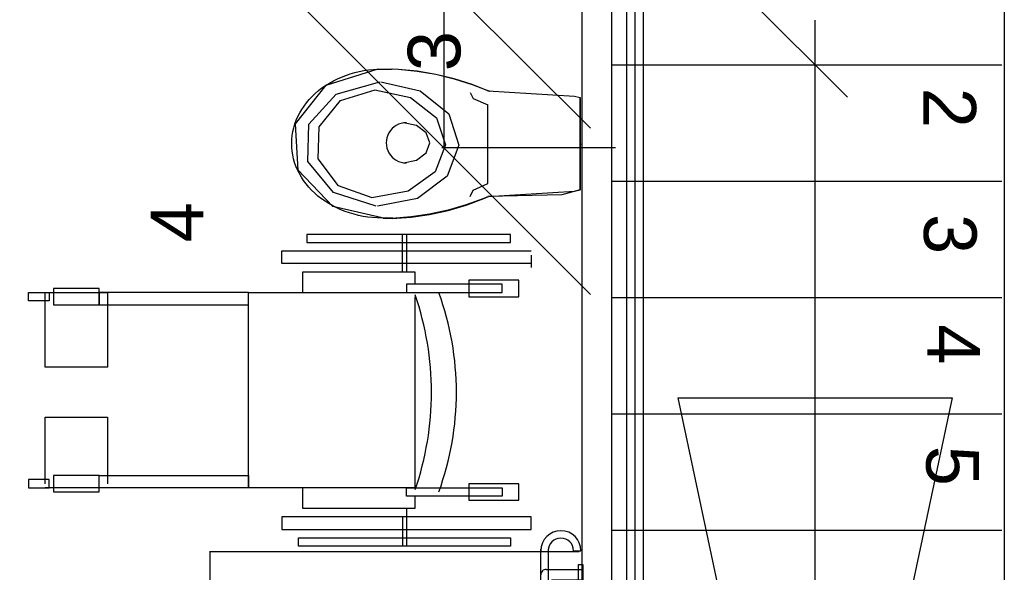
# Model space of a CAD drawing. Header units: millimetres. Extents: x -15 to 127, y -65 to 67.
# Tile 425 of 476: x 111.779 to 112.016, y 30.482 to 30.615. Entities that reach past the tile are written whole.
import ezdxf

# ---------------------------------------------------------------- set-up
doc = ezdxf.new("R2010")
doc.units = ezdxf.units.MM
doc.header["$MEASUREMENT"] = 0
doc.linetypes.add('PC_DASH_1', pattern=[0.6388888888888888, 0.2777777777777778, -0.08333333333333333, 0.05555555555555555, -0.08333333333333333, 0.05555555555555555, -0.08333333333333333])
doc.linetypes.add('PC_DASH_2', pattern=[0.125, 0.05555555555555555, -0.06944444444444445])
doc.layers.add('Calque 5', color=7, linetype='Continuous')
doc.styles.get("Standard").update_dxf_attribs({"font": 'BKANT.TTF'})

# ---------------------------------------------------------------- blocks, each defined once
blk = doc.blocks.new('PD_31809')
at = {"layer": 'Calque 5', "color": 0, "linetype": 'PC_DASH_2'}
for p, q in [((44.28674036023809, -36.43949681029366), (44.37572306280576, -36.43949681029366)), ((44.28689844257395, -36.52949680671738), (44.28689844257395, -36.43949681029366))]:
    blk.add_line(p, q, dxfattribs=at)
blk = doc.blocks.new('PD_31813')
at = {"layer": 'Calque 5', "color": 0}
for p, q in [((44.36650215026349, -36.51014305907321), (44.36650215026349, -36.4388361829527)), ((44.36830215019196, -36.51014305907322), (44.36830215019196, -36.4388361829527)), ((44.37435002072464, -36.43927603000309), (44.37612502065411, -36.43927603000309)), ((44.35770890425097, -36.51943268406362), (44.32090719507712, -36.51943268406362)), ((44.35770890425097, -36.5212326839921), (44.32131639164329, -36.5212326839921)), ((44.32016493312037, -36.52718059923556), (44.32016493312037, -36.52880559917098))]:
    blk.add_line(p, q, dxfattribs=at)
for centre, radius, start, end in [((44.37131252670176, -36.43927603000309), 0.004812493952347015, 0, 180), ((44.37131252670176, -36.43927603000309), 0.003037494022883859, 0, 180), ((44.3561014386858, -36.50902851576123), 0.01237258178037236, 0, 90), ((44.3561014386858, -36.50902851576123), 0.01052258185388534, 0, 90), ((44.32016493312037, -36.5241779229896), 0.004627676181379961, 90, 270), ((44.32016493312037, -36.5241779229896), 0.003002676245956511, 90, 270)]:
    blk.add_arc(centre, radius, start, end, dxfattribs=at)
blk = doc.blocks.new('PD_31812')
at = {"layer": 'Calque 5', "color": 0}
for p, q in [((44.34973043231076, -36.49444130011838), (44.3590542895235, -36.45432263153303)), ((44.34539641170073, -36.49693552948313), (44.30380858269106, -36.45590517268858)), ((44.34025197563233, -36.50218877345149), (44.30495054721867, -36.51207010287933))]:
    blk.add_line(p, q, dxfattribs=at)
blk.add_circle((44.34973043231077, -36.50218877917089), 0.004250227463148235, dxfattribs=at)
at = {"layer": 'Calque 5'}
blk.add_blockref('PD_31813', (0, 0), dxfattribs=at)
blk = doc.blocks.new('PD_31817')
at = {"layer": 'Calque 5', "color": 0}
for points in [[(44.35873318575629, -36.4896830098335), (44.35873318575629, -36.49468300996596), (44.3687331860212, -36.49468300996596), (44.3687331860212, -36.4896830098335), (44.35873318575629, -36.4896830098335)], [(44.35623318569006, -36.49088300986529), (44.35623318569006, -36.49348300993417), (44.36623318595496, -36.49348300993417), (44.36623318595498, -36.49088300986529), (44.35623318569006, -36.49088300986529)]]:
    blk.add_lwpolyline(points, dxfattribs=at)
blk = doc.blocks.new('PD_31818')
at = {"layer": 'Calque 5', "color": 0}
for points in [[(44.35623318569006, -36.45878300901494), (44.35623318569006, -36.46138300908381), (44.36623318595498, -36.46138300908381), (44.36623318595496, -36.45878300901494), (44.35623318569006, -36.45878300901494)], [(44.35873318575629, -36.45758300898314), (44.35873318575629, -36.4625830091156), (44.3687331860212, -36.4625830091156), (44.3687331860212, -36.45758300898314), (44.35873318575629, -36.45758300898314)]]:
    blk.add_lwpolyline(points, dxfattribs=at)
blk = doc.blocks.new('PD_31816')
at = {"layer": 'Calque 5'}
for name in ['PD_31818', 'PD_31817']:
    blk.add_blockref(name, (0, 0), dxfattribs=at)
blk = doc.blocks.new('PD_31820')
at = {"layer": 'Calque 5', "color": 0, "linetype": 'PC_DASH_1'}
blk.add_lwpolyline([(44.32124414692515, -36.49652194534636), (44.35624414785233, -36.49652194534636), (44.35624414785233, -36.45552194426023), (44.32124414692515, -36.45552194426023), (44.32124414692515, -36.49652194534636)], dxfattribs=at)
blk.add_arc((44.33634241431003, -36.47613300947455), 0.02407657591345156, 325.751195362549, 34.24880463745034, dxfattribs=at)
blk = doc.blocks.new('PD_31819')
at = {"layer": 'Calque 5', "color": 0, "linetype": 'PC_DASH_1'}
for p, q in [((44.32624414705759, -36.49652194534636), (44.32624414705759, -36.45552194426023)), ((44.33124414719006, -36.49652194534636), (44.33124414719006, -36.45552194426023)), ((44.3362441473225, -36.49652194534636), (44.33624414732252, -36.45552194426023)), ((44.34124414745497, -36.49652194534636), (44.34124414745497, -36.45552194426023)), ((44.34624414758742, -36.49652194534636), (44.34624414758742, -36.45552194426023)), ((44.35124414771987, -36.49652194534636), (44.35124414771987, -36.45552194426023)), ((44.35624414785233, -36.49652194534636), (44.35624414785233, -36.45552194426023))]:
    blk.add_line(p, q, dxfattribs=at)
at = {"layer": 'Calque 5'}
blk.add_blockref('PD_31820', (0, 0), dxfattribs=at)
blk = doc.blocks.new('PD_31815')
at = {"layer": 'Calque 5'}
for name in ['PD_31819', 'PD_31816']:
    blk.add_blockref(name, (0, 0), dxfattribs=at)
blk = doc.blocks.new('PD_31814')
at = {"layer": 'Calque 5', "color": 0}
blk.add_lwpolyline([(44.36827077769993, -36.49648459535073), (44.36827077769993, -36.4554845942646), (44.36567077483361, -36.4554845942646), (44.36567077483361, -36.49648459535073), (44.36827077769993, -36.49648459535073)], dxfattribs=at)
at = {"layer": 'Calque 5'}
blk.add_blockref('PD_31815', (0, 0), dxfattribs=at)
blk = doc.blocks.new('PD_31821')
at = {"layer": 'Calque 5', "color": 0}
for p, q in [((44.3677905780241, -36.44376417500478), (44.37658167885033, -36.44376417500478)), ((44.37658167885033, -36.4463641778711), (44.36907352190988, -36.4463641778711))]:
    blk.add_line(p, q, dxfattribs=at)
blk.add_lwpolyline([(44.37658167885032, -36.44255763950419), (44.37658167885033, -36.44757071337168), (44.37557277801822, -36.44757071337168), (44.3755727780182, -36.44255763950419), (44.37658167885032, -36.44255763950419)], dxfattribs=at)
for centre, radius, start, end in [((44.36779057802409, -36.44506417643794), 0.001300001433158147, 89.99995450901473, 180.0001144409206), ((44.36989057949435, -36.44776417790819), 0.001400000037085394, 90.00000000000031, 180.0000000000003)]:
    blk.add_arc(centre, radius, start, end, dxfattribs=at)
blk = doc.blocks.new('PD_31822')
at = {"layer": 'Calque 5', "color": 0}
for p, q in [((44.34857454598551, -36.52070227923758), (44.34857454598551, -36.5294933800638)), ((44.35117454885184, -36.5294933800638), (44.35117454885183, -36.52198522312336))]:
    blk.add_line(p, q, dxfattribs=at)
blk.add_lwpolyline([(44.34736801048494, -36.5294933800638), (44.35238108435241, -36.5294933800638), (44.35238108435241, -36.52848447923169), (44.34736801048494, -36.52848447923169), (44.34736801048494, -36.5294933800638)], dxfattribs=at)
for centre, radius, start, end in [((44.34987454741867, -36.52070227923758), 0.001300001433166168, 89.99988555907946, 180.0000454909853), ((44.35257454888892, -36.52280228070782), 0.001400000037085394, 89.9999999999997, 179.9999999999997)]:
    blk.add_arc(centre, radius, start, end, dxfattribs=at)
blk = doc.blocks.new('PD_31823')
at = {"layer": 'Calque 5', "color": 0}
for p, q in [((44.37658167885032, -36.5096797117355), (44.36907352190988, -36.5096797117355)), ((44.3677905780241, -36.51227971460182), (44.37658167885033, -36.51227971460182))]:
    blk.add_line(p, q, dxfattribs=at)
blk.add_lwpolyline([(44.37658167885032, -36.5134862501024), (44.37658167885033, -36.50847317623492), (44.37557277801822, -36.50847317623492), (44.3755727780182, -36.5134862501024), (44.37658167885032, -36.5134862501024)], dxfattribs=at)
for centre, radius, start, end in [((44.36989057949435, -36.50827971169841), 0.001400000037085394, 179.9999999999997, 269.9999999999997), ((44.36779057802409, -36.51097971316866), 0.001300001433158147, 179.9998855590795, 270.0000454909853)]:
    blk.add_arc(centre, radius, start, end, dxfattribs=at)
blk = doc.blocks.new('PD_31811')
at = {"layer": 'Calque 5'}
for name in ['PD_31812', 'PD_31821', 'PD_31814', 'PD_31823', 'PD_31822']:
    blk.add_blockref(name, (0, 0), dxfattribs=at)
blk = doc.blocks.new('PD_31826')
at = {"layer": 'Calque 5', "color": 0}
for p, q in [((44.29518139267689, -36.52367792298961), (44.29518139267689, -36.52017316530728)), ((44.30718139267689, -36.52367792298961), (44.30718139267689, -36.52017316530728))]:
    blk.add_line(p, q, dxfattribs=at)
blk.add_lwpolyline([(44.31118139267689, -36.52367792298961), (44.29118139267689, -36.52367792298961), (44.29118139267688, -36.52017316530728), (44.31118139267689, -36.52017316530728), (44.31118139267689, -36.52367792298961)], dxfattribs=at)
blk = doc.blocks.new('PD_31825')
at = {"layer": 'Calque 5', "color": 0}
blk.add_lwpolyline([(44.3061813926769, -36.52885764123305), (44.29618139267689, -36.52885764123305), (44.29618139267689, -36.52385084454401), (44.3061813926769, -36.52385084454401), (44.3061813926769, -36.52885764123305)], dxfattribs=at)
at = {"layer": 'Calque 5'}
blk.add_blockref('PD_31826', (0, 0), dxfattribs=at)
blk = doc.blocks.new('PD_31824')
at = {"layer": 'Calque 5', "color": 0}
blk.add_circle((44.30118139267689, -36.52635424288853), 0.001230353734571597, dxfattribs=at)
at = {"layer": 'Calque 5'}
blk.add_blockref('PD_31825', (0, 0), dxfattribs=at)
blk = doc.blocks.new('PD_31810')
at = {"layer": 'Calque 5'}
for name in ['PD_31811', 'PD_31824']:
    blk.add_blockref(name, (0, 0), dxfattribs=at)
blk = doc.blocks.new('PD_31928')
at = {"layer": 'Calque 5', "color": 0}
for p, q in [((44.30784910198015, -36.26704346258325), (44.3784046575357, -36.33759901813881)), ((44.34312687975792, -36.30232124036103), (44.34312687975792, -36.34232124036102)), ((44.3784046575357, -36.3775990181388), (44.30784910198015, -36.30704346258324))]:
    blk.add_line(p, q, dxfattribs=at)
at = {"layer": 'Calque 5', "color": 0, "insert": (44.27257132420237, -36.36026138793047), "char_height": 0.01267795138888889, "width": 0.01763888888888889, "attachment_point": 2, "rotation": 90.00000000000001}
blk.add_mtext('{\\fArial|b0|i0|c0|p34;\\W0.98;4}', dxfattribs=at)
blk = doc.blocks.new('PD_31978')
at = {"layer": 'Calque 5', "color": 0}
for p, q in [((44.36973403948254, -36.23205590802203), (44.4402895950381, -36.30261146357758)), ((44.4402895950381, -36.3301611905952), (44.36973403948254, -36.25960563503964)), ((44.40501181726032, -36.26733368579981), (44.40501181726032, -36.29488341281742))]:
    blk.add_line(p, q, dxfattribs=at)
at = {"layer": 'Calque 5', "color": 0, "insert": (44.33445626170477, -36.31904869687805), "char_height": 0.01267795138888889, "width": 0.01763888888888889, "attachment_point": 2, "rotation": 90.00000000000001}
blk.add_mtext('{\\fArial|b0|i0|c0|p34;\\W0.98;3}', dxfattribs=at)
blk = doc.blocks.new('PD_33155')
at = {"layer": 'Calque 5', "color": 0, "linetype": 'PC_DASH_2'}
for p, q in [((44.28674036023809, -36.43949681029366), (44.37572306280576, -36.43949681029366)), ((44.28689844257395, -36.52949680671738), (44.28689844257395, -36.43949681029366))]:
    blk.add_line(p, q, dxfattribs=at)
blk = doc.blocks.new('PD_33159')
at = {"layer": 'Calque 5', "color": 0}
for p, q in [((44.36650215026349, -36.51014305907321), (44.36650215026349, -36.4388361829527)), ((44.36830215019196, -36.51014305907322), (44.36830215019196, -36.4388361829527)), ((44.37435002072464, -36.43927603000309), (44.37612502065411, -36.43927603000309)), ((44.35770890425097, -36.51943268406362), (44.32090719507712, -36.51943268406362)), ((44.35770890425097, -36.5212326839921), (44.32131639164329, -36.5212326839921)), ((44.32016493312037, -36.52718059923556), (44.32016493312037, -36.52880559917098))]:
    blk.add_line(p, q, dxfattribs=at)
for centre, radius, start, end in [((44.37131252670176, -36.43927603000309), 0.004812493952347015, 0, 180), ((44.37131252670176, -36.43927603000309), 0.003037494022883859, 0, 180), ((44.3561014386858, -36.50902851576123), 0.01237258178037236, 0, 90), ((44.3561014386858, -36.50902851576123), 0.01052258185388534, 0, 90), ((44.32016493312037, -36.5241779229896), 0.004627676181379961, 90, 270), ((44.32016493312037, -36.5241779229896), 0.003002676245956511, 90, 270)]:
    blk.add_arc(centre, radius, start, end, dxfattribs=at)
blk = doc.blocks.new('PD_33158')
at = {"layer": 'Calque 5', "color": 0}
for p, q in [((44.34973043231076, -36.49444130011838), (44.3590542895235, -36.45432263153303)), ((44.34539641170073, -36.49693552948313), (44.30380858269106, -36.45590517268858)), ((44.34025197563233, -36.50218877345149), (44.30495054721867, -36.51207010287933))]:
    blk.add_line(p, q, dxfattribs=at)
blk.add_circle((44.34973043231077, -36.50218877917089), 0.004250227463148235, dxfattribs=at)
at = {"layer": 'Calque 5'}
blk.add_blockref('PD_33159', (0, 0), dxfattribs=at)
blk = doc.blocks.new('PD_33163')
at = {"layer": 'Calque 5', "color": 0}
for points in [[(44.35873318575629, -36.4896830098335), (44.35873318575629, -36.49468300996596), (44.3687331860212, -36.49468300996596), (44.3687331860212, -36.4896830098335), (44.35873318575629, -36.4896830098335)], [(44.35623318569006, -36.49088300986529), (44.35623318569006, -36.49348300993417), (44.36623318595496, -36.49348300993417), (44.36623318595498, -36.49088300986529), (44.35623318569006, -36.49088300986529)]]:
    blk.add_lwpolyline(points, dxfattribs=at)
blk = doc.blocks.new('PD_33164')
at = {"layer": 'Calque 5', "color": 0}
for points in [[(44.35623318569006, -36.45878300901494), (44.35623318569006, -36.46138300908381), (44.36623318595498, -36.46138300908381), (44.36623318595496, -36.45878300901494), (44.35623318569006, -36.45878300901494)], [(44.35873318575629, -36.45758300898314), (44.35873318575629, -36.4625830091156), (44.3687331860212, -36.4625830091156), (44.3687331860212, -36.45758300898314), (44.35873318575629, -36.45758300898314)]]:
    blk.add_lwpolyline(points, dxfattribs=at)
blk = doc.blocks.new('PD_33162')
at = {"layer": 'Calque 5'}
for name in ['PD_33164', 'PD_33163']:
    blk.add_blockref(name, (0, 0), dxfattribs=at)
blk = doc.blocks.new('PD_33166')
at = {"layer": 'Calque 5', "color": 0, "linetype": 'PC_DASH_1'}
blk.add_lwpolyline([(44.32124414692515, -36.49652194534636), (44.35624414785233, -36.49652194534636), (44.35624414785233, -36.45552194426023), (44.32124414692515, -36.45552194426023), (44.32124414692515, -36.49652194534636)], dxfattribs=at)
blk.add_arc((44.33634241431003, -36.47613300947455), 0.02407657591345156, 325.751195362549, 34.24880463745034, dxfattribs=at)
blk = doc.blocks.new('PD_33165')
at = {"layer": 'Calque 5', "color": 0, "linetype": 'PC_DASH_1'}
for p, q in [((44.32624414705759, -36.49652194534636), (44.32624414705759, -36.45552194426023)), ((44.33124414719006, -36.49652194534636), (44.33124414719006, -36.45552194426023)), ((44.3362441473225, -36.49652194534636), (44.33624414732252, -36.45552194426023)), ((44.34124414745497, -36.49652194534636), (44.34124414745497, -36.45552194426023)), ((44.34624414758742, -36.49652194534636), (44.34624414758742, -36.45552194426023)), ((44.35124414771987, -36.49652194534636), (44.35124414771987, -36.45552194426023)), ((44.35624414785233, -36.49652194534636), (44.35624414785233, -36.45552194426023))]:
    blk.add_line(p, q, dxfattribs=at)
at = {"layer": 'Calque 5'}
blk.add_blockref('PD_33166', (0, 0), dxfattribs=at)
blk = doc.blocks.new('PD_33161')
at = {"layer": 'Calque 5'}
for name in ['PD_33165', 'PD_33162']:
    blk.add_blockref(name, (0, 0), dxfattribs=at)
blk = doc.blocks.new('PD_33160')
at = {"layer": 'Calque 5', "color": 0}
blk.add_lwpolyline([(44.36827077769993, -36.49648459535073), (44.36827077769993, -36.4554845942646), (44.36567077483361, -36.4554845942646), (44.36567077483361, -36.49648459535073), (44.36827077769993, -36.49648459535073)], dxfattribs=at)
at = {"layer": 'Calque 5'}
blk.add_blockref('PD_33161', (0, 0), dxfattribs=at)
blk = doc.blocks.new('PD_33167')
at = {"layer": 'Calque 5', "color": 0}
for p, q in [((44.3677905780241, -36.44376417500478), (44.37658167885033, -36.44376417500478)), ((44.37658167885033, -36.4463641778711), (44.36907352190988, -36.4463641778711))]:
    blk.add_line(p, q, dxfattribs=at)
blk.add_lwpolyline([(44.37658167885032, -36.44255763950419), (44.37658167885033, -36.44757071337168), (44.37557277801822, -36.44757071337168), (44.3755727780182, -36.44255763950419), (44.37658167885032, -36.44255763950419)], dxfattribs=at)
for centre, radius, start, end in [((44.36779057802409, -36.44506417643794), 0.001300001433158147, 89.99995450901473, 180.0001144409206), ((44.36989057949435, -36.44776417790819), 0.001400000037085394, 90.00000000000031, 180.0000000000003)]:
    blk.add_arc(centre, radius, start, end, dxfattribs=at)
blk = doc.blocks.new('PD_33168')
at = {"layer": 'Calque 5', "color": 0}
for p, q in [((44.34857454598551, -36.52070227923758), (44.34857454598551, -36.5294933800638)), ((44.35117454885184, -36.5294933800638), (44.35117454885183, -36.52198522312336))]:
    blk.add_line(p, q, dxfattribs=at)
blk.add_lwpolyline([(44.34736801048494, -36.5294933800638), (44.35238108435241, -36.5294933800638), (44.35238108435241, -36.52848447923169), (44.34736801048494, -36.52848447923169), (44.34736801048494, -36.5294933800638)], dxfattribs=at)
for centre, radius, start, end in [((44.34987454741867, -36.52070227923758), 0.001300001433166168, 89.99988555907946, 180.0000454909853), ((44.35257454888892, -36.52280228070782), 0.001400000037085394, 89.9999999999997, 179.9999999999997)]:
    blk.add_arc(centre, radius, start, end, dxfattribs=at)
blk = doc.blocks.new('PD_33169')
at = {"layer": 'Calque 5', "color": 0}
for p, q in [((44.37658167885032, -36.5096797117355), (44.36907352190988, -36.5096797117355)), ((44.3677905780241, -36.51227971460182), (44.37658167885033, -36.51227971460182))]:
    blk.add_line(p, q, dxfattribs=at)
blk.add_lwpolyline([(44.37658167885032, -36.5134862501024), (44.37658167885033, -36.50847317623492), (44.37557277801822, -36.50847317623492), (44.3755727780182, -36.5134862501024), (44.37658167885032, -36.5134862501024)], dxfattribs=at)
for centre, radius, start, end in [((44.36989057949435, -36.50827971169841), 0.001400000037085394, 179.9999999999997, 269.9999999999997), ((44.36779057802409, -36.51097971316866), 0.001300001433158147, 179.9998855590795, 270.0000454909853)]:
    blk.add_arc(centre, radius, start, end, dxfattribs=at)
blk = doc.blocks.new('PD_33157')
at = {"layer": 'Calque 5'}
for name in ['PD_33158', 'PD_33167', 'PD_33160', 'PD_33169', 'PD_33168']:
    blk.add_blockref(name, (0, 0), dxfattribs=at)
blk = doc.blocks.new('PD_33172')
at = {"layer": 'Calque 5', "color": 0}
for p, q in [((44.29518139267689, -36.52367792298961), (44.29518139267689, -36.52017316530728)), ((44.30718139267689, -36.52367792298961), (44.30718139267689, -36.52017316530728))]:
    blk.add_line(p, q, dxfattribs=at)
blk.add_lwpolyline([(44.31118139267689, -36.52367792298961), (44.29118139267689, -36.52367792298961), (44.29118139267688, -36.52017316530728), (44.31118139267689, -36.52017316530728), (44.31118139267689, -36.52367792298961)], dxfattribs=at)
blk = doc.blocks.new('PD_33171')
at = {"layer": 'Calque 5', "color": 0}
blk.add_lwpolyline([(44.3061813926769, -36.52885764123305), (44.29618139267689, -36.52885764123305), (44.29618139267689, -36.52385084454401), (44.3061813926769, -36.52385084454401), (44.3061813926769, -36.52885764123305)], dxfattribs=at)
at = {"layer": 'Calque 5'}
blk.add_blockref('PD_33172', (0, 0), dxfattribs=at)
blk = doc.blocks.new('PD_33170')
at = {"layer": 'Calque 5', "color": 0}
blk.add_circle((44.30118139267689, -36.52635424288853), 0.001230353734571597, dxfattribs=at)
at = {"layer": 'Calque 5'}
blk.add_blockref('PD_33171', (0, 0), dxfattribs=at)
blk = doc.blocks.new('PD_33156')
at = {"layer": 'Calque 5'}
for name in ['PD_33157', 'PD_33170']:
    blk.add_blockref(name, (0, 0), dxfattribs=at)
blk = doc.blocks.new('PD_33274')
at = {"layer": 'Calque 5', "color": 0}
for p, q in [((44.30784910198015, -36.26704346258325), (44.3784046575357, -36.33759901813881)), ((44.34312687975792, -36.30232124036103), (44.34312687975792, -36.34232124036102)), ((44.3784046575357, -36.3775990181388), (44.30784910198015, -36.30704346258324))]:
    blk.add_line(p, q, dxfattribs=at)
at = {"layer": 'Calque 5', "color": 0, "insert": (44.27257132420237, -36.36026138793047), "char_height": 0.01267795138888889, "width": 0.01763888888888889, "attachment_point": 2, "rotation": 90.00000000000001}
blk.add_mtext('{\\fArial|b0|i0|c0|p34;\\W0.98;4}', dxfattribs=at)
blk = doc.blocks.new('PD_33324')
at = {"layer": 'Calque 5', "color": 0}
for p, q in [((44.36973403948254, -36.23205590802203), (44.4402895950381, -36.30261146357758)), ((44.4402895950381, -36.3301611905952), (44.36973403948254, -36.25960563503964)), ((44.40501181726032, -36.26733368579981), (44.40501181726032, -36.29488341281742))]:
    blk.add_line(p, q, dxfattribs=at)
at = {"layer": 'Calque 5', "color": 0, "insert": (44.33445626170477, -36.31904869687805), "char_height": 0.01267795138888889, "width": 0.01763888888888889, "attachment_point": 2, "rotation": 90.00000000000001}
blk.add_mtext('{\\fArial|b0|i0|c0|p34;\\W0.98;3}', dxfattribs=at)

msp = doc.modelspace()

# ---------------------------------------------------------------- linework, layer by layer
at = {"layer": 'Calque 5', "color": 0, "linetype": 'PC_DASH_1'}
msp.add_line((111.9275005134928, 30.65944822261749), (111.9275005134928, 30.36859896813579), dxfattribs=at)
msp.add_line((111.9275005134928, 30.65944822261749), (111.9275005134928, 30.36859896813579), dxfattribs=at)
at = {"layer": 'Calque 5', "color": 0}
for p, q in [((111.9708608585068, 30.36897809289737), (111.9708608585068, 30.61518705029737)), ((111.9708608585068, 30.36897809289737), (111.9708608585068, 30.61518705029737)), ((112.015751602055, 30.60437057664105), (111.9217443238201, 30.60437057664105)), ((112.015751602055, 30.60437057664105), (111.9217443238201, 30.60437057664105)), ((111.8688857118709, 30.60334482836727), (111.865873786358, 30.60334338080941)), ((111.8688857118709, 30.60334482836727), (111.865873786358, 30.60334338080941)), ((111.8921105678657, 30.57589274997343), (111.8921013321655, 30.59477752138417)), ((111.8921105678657, 30.57589274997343), (111.8921013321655, 30.59477752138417)), ((111.9143381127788, 30.57432322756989), (111.9143272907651, 30.59645162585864)), ((111.9143381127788, 30.57432322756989), (111.9143272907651, 30.59645162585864)), ((111.9228326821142, 30.58446066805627), (111.8809836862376, 30.58446066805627)), ((111.9228326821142, 30.58446066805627), (111.8809836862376, 30.58446066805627)), ((112.015751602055, 30.57637057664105), (111.9217443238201, 30.57637057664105)), ((112.015751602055, 30.57637057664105), (111.9217443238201, 30.57637057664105)), ((111.8692324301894, 30.56745897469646), (111.8668900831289, 30.56745784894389)), ((111.8692324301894, 30.56745897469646), (111.8668900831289, 30.56745784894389)), ((111.8975258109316, 30.56364136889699), (111.8485258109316, 30.56364136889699)), ((111.8485258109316, 30.56364136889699), (111.8485258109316, 30.56164136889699)), ((111.8975258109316, 30.56364136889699), (111.8485258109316, 30.56364136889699)), ((111.8485258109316, 30.56364136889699), (111.8485258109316, 30.56164136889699)), ((111.8485258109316, 30.56164136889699), (111.8975258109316, 30.56164136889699)), ((111.8485258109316, 30.56164136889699), (111.8975258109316, 30.56164136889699)), ((111.8715258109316, 30.55464136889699), (111.8715258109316, 30.56364136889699)), ((111.8715258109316, 30.55464136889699), (111.8715258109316, 30.56364136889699)), ((111.8725258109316, 30.56364136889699), (111.8725258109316, 30.55464136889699)), ((111.8725258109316, 30.56364136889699), (111.8725258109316, 30.55464136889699)), ((111.8975258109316, 30.56164136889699), (111.8975258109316, 30.56364136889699)), ((111.8975258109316, 30.56164136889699), (111.8975258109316, 30.56364136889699)), ((111.8425258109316, 30.55664136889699), (111.8425258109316, 30.55964136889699)), ((111.8425258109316, 30.55964136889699), (111.9025258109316, 30.55964136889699)), ((111.8425258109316, 30.55664136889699), (111.8425258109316, 30.55964136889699)), ((111.8425258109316, 30.55964136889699), (111.9025258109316, 30.55964136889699)), ((111.9025258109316, 30.55664136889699), (111.8425258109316, 30.55664136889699)), ((111.9025258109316, 30.55664136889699), (111.8425258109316, 30.55664136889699)), ((111.9025258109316, 30.55864136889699), (111.9025258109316, 30.55564136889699)), ((111.9025258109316, 30.55864136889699), (111.9025258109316, 30.55564136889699)), ((111.8475258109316, 30.54964136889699), (111.8475258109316, 30.55464136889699)), ((111.8475258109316, 30.55464136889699), (111.8745258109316, 30.55464136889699)), ((111.8475258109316, 30.54964136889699), (111.8475258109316, 30.55464136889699)), ((111.8475258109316, 30.55464136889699), (111.8745258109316, 30.55464136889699)), ((111.8745258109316, 30.55464136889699), (111.8745258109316, 30.55164136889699)), ((111.8745258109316, 30.55464136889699), (111.8745258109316, 30.55164136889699)), ((111.8995258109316, 30.55264136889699), (111.8875258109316, 30.55264136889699)), ((111.8875258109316, 30.55264136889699), (111.8875258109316, 30.54864136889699)), ((111.8995258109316, 30.55264136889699), (111.8875258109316, 30.55264136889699)), ((111.8875258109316, 30.55264136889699), (111.8875258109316, 30.54864136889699)), ((111.8995258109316, 30.54864136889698), (111.8995258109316, 30.55264136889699)), ((111.8995258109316, 30.54864136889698), (111.8995258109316, 30.55264136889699)), ((111.7815258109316, 30.54764136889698), (111.7815258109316, 30.54964136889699)), ((111.7815258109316, 30.54964136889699), (111.7865258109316, 30.54964136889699)), ((111.7815258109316, 30.54764136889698), (111.7815258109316, 30.54964136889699)), ((111.7815258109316, 30.54964136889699), (111.7865258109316, 30.54964136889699)), ((111.7855258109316, 30.53164136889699), (111.7855258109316, 30.54964136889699)), ((111.7855258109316, 30.54964136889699), (111.8005258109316, 30.54964136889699)), ((111.7855258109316, 30.53164136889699), (111.7855258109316, 30.54964136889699)), ((111.7855258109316, 30.54964136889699), (111.8005258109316, 30.54964136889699)), ((111.7865258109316, 30.54964136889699), (111.7865258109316, 30.54764136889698)), ((111.7865258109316, 30.54964136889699), (111.7865258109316, 30.54764136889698)), ((111.7985258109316, 30.55064136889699), (111.7875258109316, 30.55064136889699)), ((111.7875258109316, 30.55064136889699), (111.7875258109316, 30.54664136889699)), ((111.7985258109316, 30.55064136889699), (111.7875258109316, 30.55064136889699)), ((111.7875258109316, 30.55064136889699), (111.7875258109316, 30.54664136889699)), ((111.7985258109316, 30.54664136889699), (111.7985258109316, 30.55064136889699)), ((111.7985258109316, 30.54664136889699), (111.7985258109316, 30.55064136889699)), ((111.8345258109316, 30.54964136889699), (111.7985258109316, 30.54964136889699)), ((111.7985258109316, 30.54964136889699), (111.7985258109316, 30.54664136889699)), ((111.8345258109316, 30.54964136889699), (111.7985258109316, 30.54964136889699)), ((111.7985258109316, 30.54964136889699), (111.7985258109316, 30.54664136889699)), ((111.8005258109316, 30.54964136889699), (111.8005258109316, 30.53164136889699)), ((111.8005258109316, 30.54964136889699), (111.8005258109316, 30.53164136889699)), ((111.8345258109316, 30.50264136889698), (111.8345258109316, 30.54964136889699)), ((111.8345258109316, 30.54964136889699), (111.8745258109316, 30.54964136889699)), ((111.8345258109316, 30.54664136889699), (111.8345258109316, 30.54964136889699)), ((111.8345258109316, 30.50264136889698), (111.8345258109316, 30.54964136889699)), ((111.8345258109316, 30.54964136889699), (111.8745258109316, 30.54964136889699)), ((111.8345258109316, 30.54664136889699), (111.8345258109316, 30.54964136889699)), ((111.8955258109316, 30.55164136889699), (111.8725258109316, 30.55164136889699)), ((111.8725258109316, 30.55164136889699), (111.8725258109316, 30.54964136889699)), ((111.8955258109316, 30.55164136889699), (111.8725258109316, 30.55164136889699)), ((111.8725258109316, 30.55164136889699), (111.8725258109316, 30.54964136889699)), ((111.8725258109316, 30.54964136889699), (111.8955258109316, 30.54964136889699)), ((111.8725258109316, 30.54964136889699), (111.8955258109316, 30.54964136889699)), ((111.8955258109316, 30.54964136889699), (111.8955258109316, 30.55164136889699)), ((111.8955258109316, 30.54964136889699), (111.8955258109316, 30.55164136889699)), ((111.7865258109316, 30.54764136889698), (111.7815258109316, 30.54764136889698)), ((111.7865258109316, 30.54764136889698), (111.7815258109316, 30.54764136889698)), ((111.8745258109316, 30.54864136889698), (111.8745258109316, 30.50264136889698)), ((111.8745258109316, 30.54864136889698), (111.8745258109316, 30.50264136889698)), ((111.8875258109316, 30.54864136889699), (111.8995258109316, 30.54864136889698)), ((111.8875258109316, 30.54864136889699), (111.8995258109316, 30.54864136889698)), ((112.015751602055, 30.54837057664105), (111.9217443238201, 30.54837057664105)), ((112.015751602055, 30.54837057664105), (111.9217443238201, 30.54837057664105)), ((111.7875258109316, 30.54664136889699), (111.7985258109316, 30.54664136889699)), ((111.7875258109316, 30.54664136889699), (111.7985258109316, 30.54664136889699)), ((111.7985258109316, 30.54664136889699), (111.8345258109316, 30.54664136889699)), ((111.7985258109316, 30.54664136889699), (111.8345258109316, 30.54664136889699)), ((111.8005258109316, 30.53164136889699), (111.7855258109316, 30.53164136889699)), ((111.8005258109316, 30.53164136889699), (111.7855258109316, 30.53164136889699)), ((111.7855258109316, 30.50364136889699), (111.7855258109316, 30.51964136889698)), ((111.7855258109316, 30.51964136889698), (111.8005258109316, 30.51964136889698)), ((111.7855258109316, 30.50364136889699), (111.7855258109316, 30.51964136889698)), ((111.7855258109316, 30.51964136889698), (111.8005258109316, 30.51964136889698)), ((111.8005258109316, 30.51964136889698), (111.8005258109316, 30.50364136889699)), ((111.8005258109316, 30.51964136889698), (111.8005258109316, 30.50364136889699)), ((112.015751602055, 30.52037057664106), (111.9217443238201, 30.52037057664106)), ((112.015751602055, 30.52037057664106), (111.9217443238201, 30.52037057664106)), ((111.7865258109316, 30.50464136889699), (111.7815258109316, 30.50464136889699)), ((111.7815258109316, 30.50464136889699), (111.7815258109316, 30.50264136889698)), ((111.7865258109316, 30.50464136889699), (111.7815258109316, 30.50464136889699)), ((111.7815258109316, 30.50464136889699), (111.7815258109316, 30.50264136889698)), ((111.7865258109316, 30.50264136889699), (111.7865258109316, 30.50464136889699)), ((111.7865258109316, 30.50264136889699), (111.7865258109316, 30.50464136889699)), ((111.7985258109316, 30.50564136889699), (111.7875258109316, 30.50564136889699)), ((111.7875258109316, 30.50564136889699), (111.7875258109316, 30.50164136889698)), ((111.7985258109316, 30.50564136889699), (111.7875258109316, 30.50564136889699)), ((111.7875258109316, 30.50564136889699), (111.7875258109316, 30.50164136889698)), ((111.7985258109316, 30.50264136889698), (111.7985258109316, 30.50564136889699)), ((111.7985258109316, 30.50564136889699), (111.8345258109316, 30.50564136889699)), ((111.7985258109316, 30.50164136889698), (111.7985258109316, 30.50564136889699)), ((111.7985258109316, 30.50264136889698), (111.7985258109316, 30.50564136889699)), ((111.7985258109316, 30.50564136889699), (111.8345258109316, 30.50564136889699)), ((111.7985258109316, 30.50164136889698), (111.7985258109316, 30.50564136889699)), ((111.8345258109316, 30.50564136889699), (111.8345258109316, 30.50264136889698)), ((111.8345258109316, 30.50564136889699), (111.8345258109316, 30.50264136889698)), ((111.7815258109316, 30.50264136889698), (111.7865258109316, 30.50264136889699)), ((111.7815258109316, 30.50264136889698), (111.7865258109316, 30.50264136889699)), ((111.8005258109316, 30.50264136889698), (111.7855258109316, 30.50264136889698)), ((111.8005258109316, 30.50264136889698), (111.7855258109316, 30.50264136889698)), ((111.8345258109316, 30.50264136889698), (111.7985258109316, 30.50264136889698)), ((111.8345258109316, 30.50264136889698), (111.7985258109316, 30.50264136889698)), ((111.8745258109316, 30.50264136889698), (111.8345258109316, 30.50264136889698)), ((111.8745258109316, 30.50264136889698), (111.8345258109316, 30.50264136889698)), ((111.8475258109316, 30.49764136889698), (111.8475258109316, 30.50264136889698)), ((111.8475258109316, 30.49764136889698), (111.8475258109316, 30.50264136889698)), ((111.8725258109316, 30.50264136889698), (111.8955258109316, 30.50264136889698)), ((111.8725258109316, 30.50064136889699), (111.8725258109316, 30.50264136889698)), ((111.8725258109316, 30.50264136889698), (111.8955258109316, 30.50264136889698)), ((111.8725258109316, 30.50064136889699), (111.8725258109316, 30.50264136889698)), ((111.8995258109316, 30.50364136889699), (111.8875258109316, 30.50364136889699)), ((111.8875258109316, 30.50364136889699), (111.8875258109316, 30.49964136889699)), ((111.8995258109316, 30.50364136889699), (111.8875258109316, 30.50364136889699)), ((111.8875258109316, 30.50364136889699), (111.8875258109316, 30.49964136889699)), ((111.8955258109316, 30.50264136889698), (111.8955258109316, 30.50064136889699)), ((111.8955258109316, 30.50264136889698), (111.8955258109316, 30.50064136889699)), ((111.8995258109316, 30.49964136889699), (111.8995258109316, 30.50364136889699)), ((111.8995258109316, 30.49964136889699), (111.8995258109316, 30.50364136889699)), ((111.7875258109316, 30.50164136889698), (111.7985258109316, 30.50164136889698)), ((111.7875258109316, 30.50164136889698), (111.7985258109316, 30.50164136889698)), ((111.8955258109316, 30.50064136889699), (111.8725258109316, 30.50064136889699)), ((111.8955258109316, 30.50064136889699), (111.8725258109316, 30.50064136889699)), ((111.8745258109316, 30.50064136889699), (111.8745258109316, 30.49764136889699)), ((111.8745258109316, 30.50064136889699), (111.8745258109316, 30.49764136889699)), ((111.8745258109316, 30.49764136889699), (111.8475258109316, 30.49764136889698)), ((111.8745258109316, 30.49764136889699), (111.8475258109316, 30.49764136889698)), ((111.8725258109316, 30.49764136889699), (111.8725258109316, 30.48864136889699)), ((111.8725258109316, 30.49764136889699), (111.8725258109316, 30.48864136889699)), ((111.8875258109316, 30.49964136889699), (111.8995258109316, 30.49964136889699)), ((111.8875258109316, 30.49964136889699), (111.8995258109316, 30.49964136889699)), ((111.9025258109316, 30.49564136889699), (111.8425258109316, 30.49564136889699)), ((111.8425258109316, 30.49564136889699), (111.8425258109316, 30.49264136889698)), ((111.9025258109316, 30.49564136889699), (111.8425258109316, 30.49564136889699)), ((111.8425258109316, 30.49564136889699), (111.8425258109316, 30.49264136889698)), ((111.8715258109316, 30.49564136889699), (111.8715258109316, 30.48864136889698)), ((111.8715258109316, 30.49564136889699), (111.8715258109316, 30.48864136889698)), ((111.9025258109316, 30.49264136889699), (111.9025258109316, 30.49564136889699)), ((111.9025258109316, 30.49264136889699), (111.9025258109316, 30.49564136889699)), ((111.8425258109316, 30.49264136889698), (111.9025258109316, 30.49264136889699)), ((111.8425258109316, 30.49264136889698), (111.9025258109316, 30.49264136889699)), ((111.8465258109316, 30.48864136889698), (111.8465258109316, 30.49064136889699)), ((111.8465258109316, 30.49064136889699), (111.8975258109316, 30.49064136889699)), ((111.8465258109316, 30.48864136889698), (111.8465258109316, 30.49064136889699)), ((111.8465258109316, 30.49064136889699), (111.8975258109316, 30.49064136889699)), ((111.8975258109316, 30.49064136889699), (111.8975258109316, 30.48864136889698)), ((111.8975258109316, 30.49064136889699), (111.8975258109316, 30.48864136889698)), ((112.015751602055, 30.49237057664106), (111.9217443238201, 30.49237057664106)), ((112.015751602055, 30.49237057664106), (111.9217443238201, 30.49237057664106)), ((111.8975258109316, 30.48864136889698), (111.8465258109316, 30.48864136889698)), ((111.8975258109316, 30.48864136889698), (111.8465258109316, 30.48864136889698))]:
    msp.add_line(p, q, dxfattribs=at)
for points in [[(111.9931020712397, 30.99991118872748), (111.9931020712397, 30.99172177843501), (111.9955737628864, 30.97770411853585), (112.0163844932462, 30.97755475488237), (112.0163844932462, 30.39586311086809), (112.0163844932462, 30.39586311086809), (112.0163844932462, 30.37386311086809), (112.0163844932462, 30.37386311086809), (112.0163844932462, 30.05460184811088), (111.3344446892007, 30.05460184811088), (111.3344446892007, 30.08953497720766), (111.3201491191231, 30.09205567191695), (111.3144446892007, 30.09205567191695), (111.3144446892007, 30.05460184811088), (111.2239347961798, 30.05460184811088), (111.2232149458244, 29.84741940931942)], [(111.9931020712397, 30.99991118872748), (111.9931020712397, 30.99172177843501), (111.9955737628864, 30.97770411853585), (112.0163844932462, 30.97755475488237), (112.0163844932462, 30.39586311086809), (112.0163844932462, 30.39586311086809), (112.0163844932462, 30.37386311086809), (112.0163844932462, 30.37386311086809), (112.0163844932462, 30.05460184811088), (111.3344446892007, 30.05460184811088), (111.3344446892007, 30.08953497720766), (111.3201491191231, 30.09205567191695), (111.3144446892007, 30.09205567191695), (111.3144446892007, 30.05460184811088), (111.2239347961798, 30.05460184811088), (111.2232149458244, 29.84741940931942)], [(111.9295005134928, 30.65944822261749), (111.9295005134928, 30.36859896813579), (111.9255005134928, 30.36859896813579), (111.9255005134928, 30.65944822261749), (111.9295005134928, 30.65944822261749)], [(111.9295005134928, 30.65944822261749), (111.9295005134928, 30.36859896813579), (111.9255005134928, 30.36859896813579), (111.9255005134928, 30.65944822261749), (111.9295005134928, 30.65944822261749)], [(111.92181110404, 30.63237057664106), (111.92181110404, 30.39595418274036), (111.91481110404, 30.39595418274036), (111.91481110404, 30.63237057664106), (111.92181110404, 30.63237057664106)], [(111.92181110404, 30.63237057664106), (111.92181110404, 30.39595418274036), (111.91481110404, 30.39595418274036), (111.91481110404, 30.63237057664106), (111.92181110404, 30.63237057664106)], [(111.9142892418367, 30.57437076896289), (111.9099199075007, 30.57316544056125), (111.8920864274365, 30.5727349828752), (111.8922785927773, 30.57278111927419), (111.8911178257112, 30.57229380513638), (111.886866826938, 30.5707268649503), (111.8825159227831, 30.56945770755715), (111.8780863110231, 30.56849250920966), (111.8735995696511, 30.56783597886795), (111.8690775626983, 30.56749131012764), (111.8692324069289, 30.56750653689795), (111.8668900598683, 30.56750541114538), (111.8676959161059, 30.5675772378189), (111.8666256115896, 30.56755939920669), (111.8654824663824, 30.5675879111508), (111.8643427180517, 30.56766548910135), (111.8632094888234, 30.56779191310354), (111.8620858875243, 30.56796684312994), (111.8609749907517, 30.56818980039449), (111.8598798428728, 30.56846016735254), (111.8588034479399, 30.56877720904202), (111.8577487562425, 30.56914005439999), (111.8567186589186, 30.5695477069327), (111.8557159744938, 30.56999905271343), (111.8547434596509, 30.57049285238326), (111.8538037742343, 30.57102775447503), (111.8528994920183, 30.57160229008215), (111.8520330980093, 30.57221488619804), (111.8512069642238, 30.57286386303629), (111.8504233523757, 30.57354744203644), (111.8496844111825, 30.57426375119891), (111.8489921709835, 30.57501082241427), (111.8483485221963, 30.57578661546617), (111.8477552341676, 30.57658899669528), (111.8472139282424, 30.57741577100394), (111.8467260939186, 30.57826467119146), (111.846293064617, 30.57913337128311), (111.8459160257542, 30.58001948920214), (111.845596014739, 30.5809205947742), (111.8453339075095, 30.5818342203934), (111.8451304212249, 30.58275786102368), (111.8449861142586, 30.58368898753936), (111.8449013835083, 30.58462504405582), (111.8448764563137, 30.5855634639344), (111.8449114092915, 30.58650168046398), (111.8450061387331, 30.58743711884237), (111.8451603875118, 30.58836721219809), (111.845373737, 30.58928941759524), (111.8456455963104, 30.59020120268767), (111.8459752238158, 30.59110006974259), (111.8463617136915, 30.59198355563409), (111.8468040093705, 30.59284923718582), (111.8473008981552, 30.59369474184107), (111.8478510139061, 30.5945177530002), (111.8484528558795, 30.59531601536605), (111.8491047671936, 30.59608734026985), (111.8498049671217, 30.59682961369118), (111.8505515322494, 30.5975408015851), (111.8513424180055, 30.59821895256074), (111.852175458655, 30.59886221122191), (111.8530483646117, 30.59946881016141), (111.8539587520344, 30.6000370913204), (111.8549041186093, 30.60056549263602), (111.8558818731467, 30.60105256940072), (111.8568893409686, 30.60149698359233), (111.8579237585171, 30.60189752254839), (111.8589822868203, 30.60225308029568), (111.8600620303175, 30.60256268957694), (111.8611600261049, 30.60282549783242), (111.8622732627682, 30.60304078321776), (111.8633986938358, 30.60320796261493), (111.8645332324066, 30.60332657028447), (111.8656737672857, 30.60339628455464), (111.8658737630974, 30.60339094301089), (111.8688856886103, 30.60339239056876), (111.8690599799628, 30.60344374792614), (111.8705825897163, 30.60336429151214), (111.8750956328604, 30.60291887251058), (111.8795663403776, 30.60216245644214), (111.8839729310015, 30.60109872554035), (111.8882939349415, 30.59973286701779), (111.8925083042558, 30.59807152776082), (111.8920739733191, 30.59820063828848), (111.9129520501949, 30.59691668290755), (111.9142783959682, 30.59658646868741), (111.9143272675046, 30.59649918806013), (111.9143380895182, 30.57437078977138)], [(111.9142892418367, 30.57437076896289), (111.9099199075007, 30.57316544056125), (111.8920864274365, 30.5727349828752), (111.8922785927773, 30.57278111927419), (111.8911178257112, 30.57229380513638), (111.886866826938, 30.5707268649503), (111.8825159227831, 30.56945770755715), (111.8780863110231, 30.56849250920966), (111.8735995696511, 30.56783597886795), (111.8690775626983, 30.56749131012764), (111.8692324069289, 30.56750653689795), (111.8668900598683, 30.56750541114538), (111.8676959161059, 30.5675772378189), (111.8666256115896, 30.56755939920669), (111.8654824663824, 30.5675879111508), (111.8643427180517, 30.56766548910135), (111.8632094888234, 30.56779191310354), (111.8620858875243, 30.56796684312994), (111.8609749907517, 30.56818980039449), (111.8598798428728, 30.56846016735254), (111.8588034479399, 30.56877720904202), (111.8577487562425, 30.56914005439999), (111.8567186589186, 30.5695477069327), (111.8557159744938, 30.56999905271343), (111.8547434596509, 30.57049285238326), (111.8538037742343, 30.57102775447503), (111.8528994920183, 30.57160229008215), (111.8520330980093, 30.57221488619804), (111.8512069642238, 30.57286386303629), (111.8504233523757, 30.57354744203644), (111.8496844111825, 30.57426375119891), (111.8489921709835, 30.57501082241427), (111.8483485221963, 30.57578661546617), (111.8477552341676, 30.57658899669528), (111.8472139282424, 30.57741577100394), (111.8467260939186, 30.57826467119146), (111.846293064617, 30.57913337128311), (111.8459160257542, 30.58001948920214), (111.845596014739, 30.5809205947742), (111.8453339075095, 30.5818342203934), (111.8451304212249, 30.58275786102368), (111.8449861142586, 30.58368898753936), (111.8449013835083, 30.58462504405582), (111.8448764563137, 30.5855634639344), (111.8449114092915, 30.58650168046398), (111.8450061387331, 30.58743711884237), (111.8451603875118, 30.58836721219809), (111.845373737, 30.58928941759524), (111.8456455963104, 30.59020120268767), (111.8459752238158, 30.59110006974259), (111.8463617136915, 30.59198355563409), (111.8468040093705, 30.59284923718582), (111.8473008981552, 30.59369474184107), (111.8478510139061, 30.5945177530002), (111.8484528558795, 30.59531601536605), (111.8491047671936, 30.59608734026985), (111.8498049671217, 30.59682961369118), (111.8505515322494, 30.5975408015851), (111.8513424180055, 30.59821895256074), (111.852175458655, 30.59886221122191), (111.8530483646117, 30.59946881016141), (111.8539587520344, 30.6000370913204), (111.8549041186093, 30.60056549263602), (111.8558818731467, 30.60105256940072), (111.8568893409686, 30.60149698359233), (111.8579237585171, 30.60189752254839), (111.8589822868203, 30.60225308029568), (111.8600620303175, 30.60256268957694), (111.8611600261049, 30.60282549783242), (111.8622732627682, 30.60304078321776), (111.8633986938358, 30.60320796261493), (111.8645332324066, 30.60332657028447), (111.8656737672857, 30.60339628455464), (111.8658737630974, 30.60339094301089), (111.8688856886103, 30.60339239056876), (111.8690599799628, 30.60344374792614), (111.8705825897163, 30.60336429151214), (111.8750956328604, 30.60291887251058), (111.8795663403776, 30.60216245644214), (111.8839729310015, 30.60109872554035), (111.8882939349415, 30.59973286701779), (111.8925083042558, 30.59807152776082), (111.8920739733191, 30.59820063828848), (111.9129520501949, 30.59691668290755), (111.9142783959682, 30.59658646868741), (111.9143272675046, 30.59649918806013), (111.9143380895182, 30.57437078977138)], [(111.8676875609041, 30.56737296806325), (111.8547989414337, 30.57034076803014), (111.8464549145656, 30.57906430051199), (111.8458360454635, 30.59021834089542), (111.8531782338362, 30.59955120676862), (111.865682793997, 30.60350540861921)], [(111.8676875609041, 30.56737296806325), (111.8547989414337, 30.57034076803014), (111.8464549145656, 30.57906430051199), (111.8458360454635, 30.59021834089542), (111.8531782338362, 30.59955120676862), (111.865682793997, 30.60350540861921)], [(111.8925083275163, 30.59802396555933), (111.8882939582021, 30.5996853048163), (111.883972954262, 30.60105116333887), (111.8795663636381, 30.60211489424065), (111.8750956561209, 30.60287131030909), (111.8705826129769, 30.60331672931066), (111.8690600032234, 30.60339618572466)], [(111.8925083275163, 30.59802396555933), (111.8882939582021, 30.5996853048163), (111.883972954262, 30.60105116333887), (111.8795663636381, 30.60211489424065), (111.8750956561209, 30.60287131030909), (111.8705826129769, 30.60331672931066), (111.8690600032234, 30.60339618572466)], [(111.8652470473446, 30.57040233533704), (111.8549047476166, 30.57373511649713), (111.8487682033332, 30.58120294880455), (111.8490215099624, 30.59014790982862), (111.8555745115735, 30.59738634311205), (111.8660948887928, 30.60034197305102)], [(111.8652470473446, 30.57040233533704), (111.8549047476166, 30.57373511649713), (111.8487682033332, 30.58120294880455), (111.8490215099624, 30.59014790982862), (111.8555745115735, 30.59738634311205), (111.8660948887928, 30.60034197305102)], [(111.8662955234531, 30.60034188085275), (111.8758162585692, 30.59819465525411), (111.8826873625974, 30.59261234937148), (111.8850677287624, 30.585090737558), (111.8823195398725, 30.57764522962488), (111.8751791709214, 30.57227084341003), (111.8655598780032, 30.57040764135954)], [(111.8662955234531, 30.60034188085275), (111.8758162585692, 30.59819465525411), (111.8826873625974, 30.59261234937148), (111.8850677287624, 30.585090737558), (111.8823195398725, 30.57764522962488), (111.8751791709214, 30.57227084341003), (111.8655598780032, 30.57040764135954)], [(111.8642732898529, 30.57239532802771), (111.8561191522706, 30.57529027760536), (111.8512807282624, 30.58177638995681), (111.8514800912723, 30.58954515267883), (111.8566462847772, 30.59583153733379), (111.8649405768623, 30.59839811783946)], [(111.8642732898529, 30.57239532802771), (111.8561191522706, 30.57529027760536), (111.8512807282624, 30.58177638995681), (111.8514800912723, 30.58954515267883), (111.8566462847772, 30.59583153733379), (111.8649405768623, 30.59839811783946)], [(111.8648674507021, 30.59839789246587), (111.8734904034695, 30.59653365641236), (111.8797135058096, 30.59168673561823), (111.8818692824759, 30.58515585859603), (111.8793800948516, 30.57869096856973), (111.8729129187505, 30.57402432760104), (111.8642006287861, 30.57240635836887)], [(111.8648674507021, 30.59839789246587), (111.8734904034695, 30.59653365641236), (111.8797135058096, 30.59168673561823), (111.8818692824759, 30.58515585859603), (111.8793800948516, 30.57869096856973), (111.8729129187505, 30.57402432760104), (111.8642006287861, 30.57240635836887)], [(111.8877982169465, 30.59781420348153), (111.8885680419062, 30.59636378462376), (111.8921013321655, 30.59477752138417)], [(111.8877982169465, 30.59781420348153), (111.8885680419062, 30.59636378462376), (111.8921013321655, 30.59477752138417)], [(111.8920739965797, 30.59815307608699), (111.9129520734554, 30.59686912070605), (111.9142784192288, 30.59653890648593)], [(111.8920739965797, 30.59815307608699), (111.9129520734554, 30.59686912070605), (111.9142784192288, 30.59653890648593)], [(111.8717576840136, 30.58081529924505), (111.8749451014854, 30.58146578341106), (111.8772778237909, 30.58323984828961), (111.8781307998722, 30.58566213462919), (111.8772754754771, 30.58808359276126), (111.8749410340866, 30.58985539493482), (111.871752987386, 30.59050278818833)], [(111.8717576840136, 30.58081529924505), (111.8749451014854, 30.58146578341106), (111.8772778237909, 30.58323984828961), (111.8781307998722, 30.58566213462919), (111.8772754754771, 30.58808359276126), (111.8749410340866, 30.58985539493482), (111.871752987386, 30.59050278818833)], [(111.8878104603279, 30.57277945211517), (111.8885795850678, 30.57425945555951), (111.8921105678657, 30.57589274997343)], [(111.8878104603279, 30.57277945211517), (111.8885795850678, 30.57425945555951), (111.8921105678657, 30.57589274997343)], [(111.8920739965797, 30.57271690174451), (111.9129520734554, 30.57400085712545), (111.9142784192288, 30.57433107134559)], [(111.8920739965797, 30.57271690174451), (111.9129520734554, 30.57400085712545), (111.9142784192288, 30.57433107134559)], [(111.8690775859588, 30.56744374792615), (111.8735995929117, 30.56778841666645), (111.8780863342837, 30.56844494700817), (111.8825159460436, 30.56941014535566), (111.8868668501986, 30.57067930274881), (111.8911178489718, 30.57224624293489), (111.8922786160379, 30.5727335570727)], [(111.8690775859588, 30.56744374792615), (111.8735995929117, 30.56778841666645), (111.8780863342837, 30.56844494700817), (111.8825159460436, 30.56941014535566), (111.8868668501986, 30.57067930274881), (111.8911178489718, 30.57224624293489), (111.8922786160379, 30.5727335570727)], [(112.0038667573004, 30.52425877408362), (111.9708608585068, 30.36897809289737), (111.9378549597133, 30.52425877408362), (112.0038667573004, 30.52425877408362)], [(112.0038667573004, 30.52425877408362), (111.9708608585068, 30.36897809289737), (111.9378549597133, 30.52425877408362), (112.0038667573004, 30.52425877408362)]]:
    msp.add_lwpolyline(points, dxfattribs=at)
for centre, radius, start, end in [((111.8724836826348, 30.58565938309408), 0.004843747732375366, 90.02777777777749, 270.0277777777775), ((111.8724836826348, 30.58565938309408), 0.004843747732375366, 90.02777777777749, 270.0277777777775), ((111.8145258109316, 30.52564136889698), 0.07000000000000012, 339.9999999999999, 20.00000000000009), ((111.8145258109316, 30.52564136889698), 0.07000000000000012, 339.9999999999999, 20.00000000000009), ((111.8065258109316, 30.52564136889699), 0.07200000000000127, 341.0000000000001, 19), ((111.8065258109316, 30.52564136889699), 0.07200000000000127, 341.0000000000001, 19)]:
    msp.add_arc(centre, radius, start, end, dxfattribs=at)
for p in [(111.914332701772, 30.58538742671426), (111.914332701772, 30.58538742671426), (111.9143657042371, 30.58536905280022), (111.9143657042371, 30.58536905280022)]:
    msp.add_point(p, dxfattribs=at)

# ---------------------------------------------------------------- block references
at = {"layer": 'Calque 5'}
for name in ['PD_31978', 'PD_33324', 'PD_31928', 'PD_33274', 'PD_31810', 'PD_33156', 'PD_31809', 'PD_33155']:
    msp.add_blockref(name, (67.5383568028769, 66.9267819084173), dxfattribs=at)

# ---------------------------------------------------------------- texts
at = {"layer": 'Calque 5', "color": 0, "char_height": 0.01267795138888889, "width": 0.01763888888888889, "attachment_point": 1, "rotation": 270}
for s, insert in [('{\\fArial|b0|i0|c0|p34;\\W0.98;2}', (112.0095875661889, 30.59892107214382)), ('{\\fArial|b0|i0|c0|p34;\\W0.98;2}', (112.0095875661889, 30.59892107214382)), ('{\\fArial|b0|i0|c0|p34;\\W0.98;3}', (112.0097147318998, 30.56852658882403)), ('{\\fArial|b0|i0|c0|p34;\\W0.98;3}', (112.0097147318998, 30.56852658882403)), ('{\\fArial|b0|i0|c0|p34;\\W0.98;4}', (112.0104979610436, 30.54201698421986)), ('{\\fArial|b0|i0|c0|p34;\\W0.98;4}', (112.0104979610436, 30.54201698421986)), ('{\\fArial|b0|i0|c0|p34;\\W0.98;5}', (112.0102781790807, 30.51277232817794)), ('{\\fArial|b0|i0|c0|p34;\\W0.98;5}', (112.0102781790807, 30.51277232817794))]:
    msp.add_mtext(s, dxfattribs=dict(at, insert=insert))

doc.saveas('drawing.dxf')
